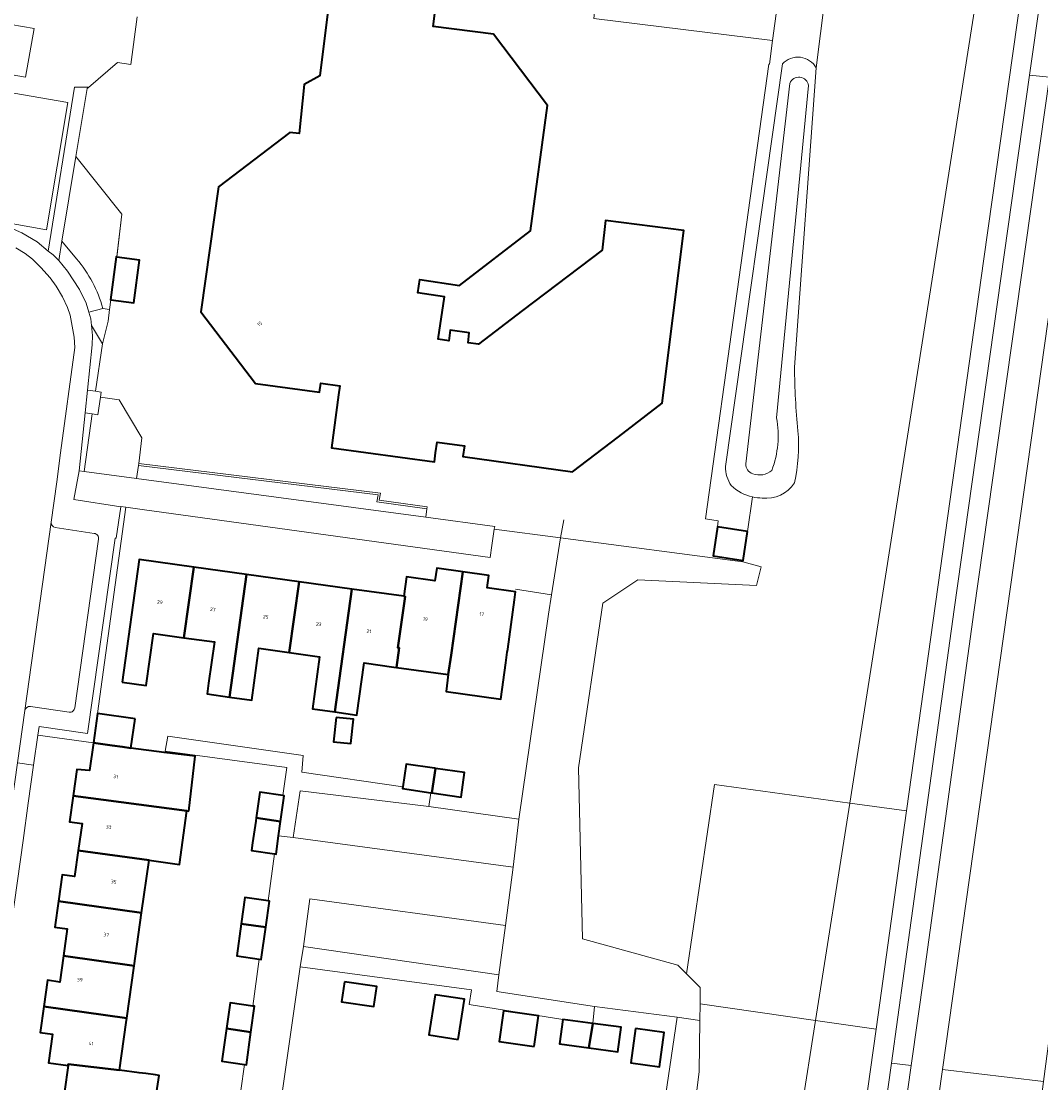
# Model space of a CAD drawing. Header units: metres. Extents: x 197700 to 204338, y 317132 to 325229.
# Tile 1039 of 1056: x 199440 to 199544, y 321686 to 321794. Entities that reach past the tile are written whole.
import ezdxf
from ezdxf.enums import TextEntityAlignment as Align

# ---------------------------------------------------------------- set-up
doc = ezdxf.new("R2010")
doc.units = ezdxf.units.M
for name, color, linetype, lineweight in [('B-WE-GR-BEPLANTING_CULTUUR_BODEMBEDEKKER-GV', 90, 'Continuous', 18), ('B-WE-GR-BEPLANTING_CULTUUR_HEESTERS-GV', 90, 'Continuous', 18), ('B-WE-GR-GROENVOORZIENING-GV', 80, 'Continuous', 18), ('B-WE-IE-TERREINAFSCHEIDING_KUNSTMATIG_HEKWERK-G', 20, 'IE-TERREINAFSCHEIDING-KUNSTMATIG', 18), ('B-WE-OG-BEBOUWING-GV', 7, 'Continuous', 35), ('B-WE-OG-BEBOUWING-T18', 10, 'Continuous', 18), ('B-WE-OG-TERREIN_ERF-GV', 7, 'Continuous', 18), ('B-WE-OG-WATER_GREPPEL-GV', 160, 'Continuous', 18), ('B-WE-VH-VERHARDING_ASFALT-GV', 252, 'Continuous', 18), ('B-WE-VH-VERHARDING_BETONSTRAATSTEEN-GV', 252, 'Continuous', 18), ('B-WE-VH-VERHARDING_OPEN-GV', 252, 'Continuous', 18), ('B-WE-VH-VERHARDING_TEGEL-GV', 252, 'Continuous', 18)]:
    doc.layers.add(name, color=color, linetype=linetype, lineweight=lineweight)
doc.styles.add('NLCS-ISO-M200-T18', font='NLCS-ISO.ttf', dxfattribs={"height": 0.36})
doc.linetypes.add('IE-TERREINAFSCHEIDING-KUNSTMATIG', pattern='A,4,[82,NLCS.SHX,S=0.75,R=90,X=0,Y=0],4,-2', length=10)

msp = doc.modelspace()

# ---------------------------------------------------------------- linework, layer by layer
at = {"layer": 'B-WE-GR-BEPLANTING_CULTUUR_BODEMBEDEKKER-GV'}
for points in [[(199436.184, 321773.794), (199442.6, 321772.657), (199444.771, 321785.561), (199438.329, 321786.664), (199438.162, 321786.693), (199435.948, 321773.891)], [(199451.754, 321747.401), (199481.121, 321743.47), (199481.207, 321744.322), (199476.15, 321745.024), (199476.274, 321745.743), (199451.944, 321748.742)]]:
    msp.add_lwpolyline(points, close=True, dxfattribs=at)
at = {"layer": 'B-WE-GR-BEPLANTING_CULTUUR_HEESTERS-GV'}
for points in [[(199445.61, 321780.09), (199444.182, 321771.489), (199445.674, 321769.694)], [(199448.344, 321764.666), (199449.026, 321764.572), (199449.158, 321765.538), (199449.103, 321765.546), (199449.675, 321769.885), (199449.753, 321769.874), (199449.754, 321769.874), (199450.25, 321774.238), (199445.61, 321780.09)]]:
    msp.add_lwpolyline(points, dxfattribs=at)
msp.add_lwpolyline([(199445.674, 321769.694, -0.1065511), (199448.344, 321764.666)], format="xyb", dxfattribs=at)
at = {"layer": 'B-WE-GR-GROENVOORZIENING-GV'}
for points in [[(199547.464, 321881.937), (199543.347, 321852.922), (199541.057, 321836.295), (199542.063, 321829.602), (199541.609, 321827.197), (199540.544, 321826.055), (199540.189, 321823.498), (199539.907, 321821.464), (199540.578, 321819.12), (199524.144, 321714.481), (199529.896, 321713.69), (199537.734, 321769.702), (199544.967, 321820.744), (199544.567, 321822.877), (199544.064, 321825.557), (199552.343, 321880.858)], [(199547.23, 321822.5), (199547.593, 321825.059), (199555.385, 321880.186), (199552.343, 321880.858), (199544.064, 321825.557), (199544.567, 321822.877), (199544.967, 321820.744), (199537.734, 321769.702), (199529.896, 321713.69), (199526.823, 321691.532), (199519.058, 321636.412), (199513.4, 321646.07), (199512.885, 321642.793), (199520.348, 321631.174), (199528.36, 321688.081), (199529.675, 321697.418), (199534.729, 321734.127), (199542.394, 321788.333), (199546.938, 321820.464)], [(199499.373, 321806.276), (199498.182, 321794.068), (199516.313, 321791.836), (199517.94, 321803.956)], [(199447.189, 321762.929), (199448.315, 321761.074), (199448.86, 321763.361), (199449.026, 321764.572), (199448.344, 321764.666), (199446.917, 321764.282), (199447.121, 321763.625)], [(199447.606, 321756.267), (199446.774, 321756.356), (199446.535, 321754.068), (199447.247, 321753.964), (199447.828, 321753.879), (199448.087, 321755.652), (199448.165, 321756.185)], [(199451.944, 321748.742), (199476.274, 321745.743), (199476.15, 321745.024), (199481.207, 321744.322), (199481.235, 321744.52), (199476.382, 321745.194), (199476.506, 321745.916), (199451.973, 321748.94)], [(199498.25, 321693.833), (199506.621, 321692.738), (199508.919, 321692.411), (199508.941, 321694.109), (199508.962, 321695.758), (199507.562, 321697.159), (199506.694, 321698.027), (199497.005, 321700.708), (199496.593, 321718.034), (199499.066, 321734.742), (199502.618, 321737.137), (199514.668, 321736.54), (199515.146, 321738.454), (199513.299, 321738.943), (199494.791, 321741.389), (199493.86, 321735.61), (199493.576, 321733.65), (199490.557, 321712.846), (199489.974, 321707.966), (199489.192, 321702.052), (199488.53, 321697.05), (199488.305, 321695.348)], [(199520.679, 321692.417), (199524.144, 321714.481), (199510.402, 321716.37), (199507.562, 321697.159), (199508.962, 321695.758), (199508.941, 321694.109)], [(199524.144, 321714.481), (199520.679, 321692.417), (199526.823, 321691.532), (199529.896, 321713.69)], [(199520.679, 321692.417), (199508.941, 321694.109), (199508.919, 321692.411), (199508.851, 321687.23), (199506.598, 321668.871), (199505.203, 321661.57), (199507.778, 321655.666), (199513.4, 321646.07)], [(199501.937, 321660.927), (199501.786, 321659.9), (199502.561, 321659.79), (199502.489, 321658.979), (199512.885, 321642.793), (199513.4, 321646.07), (199507.778, 321655.666), (199505.203, 321661.57), (199506.598, 321668.871), (199508.851, 321687.23), (199508.919, 321692.411), (199506.621, 321692.738)], [(199520.679, 321692.417), (199513.4, 321646.07), (199519.058, 321636.412), (199526.823, 321691.532)]]:
    msp.add_lwpolyline(points, close=True, dxfattribs=at)
for points in [[(199520.744, 321789.071), (199525.075, 321823.399), (199523.996, 321823.538), (199523.707, 321823.602), (199521.786, 321824.09), (199519.629, 321816.072), (199519.502, 321815.588), (199518.171, 321805.674), (199517.94, 321803.956), (199516.313, 321791.836), (199515.991, 321789.441), (199515.911, 321789.452), (199509.506, 321743.306), (199510.795, 321743.128), (199510.7, 321742.493), (199513.75, 321742.036), (199513.758, 321742.035), (199514.277, 321745.532)], [(199525.075, 321823.399), (199520.744, 321789.071), (199518.529, 321758.716)], [(199514.277, 321745.532), (199513.758, 321742.035), (199513.299, 321738.943), (199515.146, 321738.454), (199514.668, 321736.54), (199502.618, 321737.137), (199499.066, 321734.742), (199496.593, 321718.034), (199497.005, 321700.708), (199506.694, 321698.027), (199507.562, 321697.159), (199510.402, 321716.37), (199524.144, 321714.481), (199540.578, 321819.12)], [(199517.303, 321789.468), (199511.512, 321748.618)], [(199511.512, 321748.618), (199517.303, 321789.468)], [(199518.529, 321758.716), (199520.744, 321789.071)], [(199544.422, 321788.123), (199536.741, 321733.846), (199531.687, 321697.137), (199530.371, 321687.834), (199527.283, 321665.995), (199530.458, 321665.613), (199533.539, 321687.455), (199547.688, 321787.778)], [(199513.591, 321748.899), (199518.064, 321787.496)], [(199519.951, 321787.286), (199516.719, 321753.57)]]:
    msp.add_lwpolyline(points, dxfattribs=at)
for points in [[(199520.744, 321789.071, 0.5116323), (199517.303, 321789.468)], [(199517.303, 321789.468, -0.5116323), (199520.744, 321789.071)], [(199518.064, 321787.496, -0.7789798), (199519.951, 321787.286)], [(199518.884, 321752.233, -0.023024), (199518.529, 321758.716)], [(199518.529, 321758.716, 0.023024), (199518.884, 321752.233)], [(199516.719, 321753.57, -0.133703), (199516.236, 321748.237)], [(199518.515, 321746.953, 0.0805491), (199518.884, 321752.233)], [(199518.884, 321752.233, -0.0805491), (199518.515, 321746.953)], [(199511.512, 321748.618, 0.1348731), (199512.103, 321746.689)], [(199512.103, 321746.689, -0.1348731), (199511.512, 321748.618)], [(199514.286, 321747.893, -0.3386504), (199513.591, 321748.899)], [(199516.236, 321748.237, -0.2776324), (199514.286, 321747.893)], [(199512.103, 321746.689, 0.1366491), (199514.277, 321745.532)], [(199514.277, 321745.532, -0.1366491), (199512.103, 321746.689)], [(199515.259, 321745.423, 0.2845316), (199518.515, 321746.953)], [(199518.515, 321746.953, -0.2845316), (199515.259, 321745.423)], [(199514.277, 321745.532, 0.0544321), (199515.259, 321745.423)], [(199515.259, 321745.423, -0.0544321), (199514.277, 321745.532)]]:
    msp.add_lwpolyline(points, format="xyb", dxfattribs=at)
at = {"layer": 'B-WE-IE-TERREINAFSCHEIDING_KUNSTMATIG_HEKWERK-G'}
for points in [[(199516.313, 321791.836), (199517.94, 321803.956)], [(199515.991, 321789.441), (199516.313, 321791.836)], [(199449.76, 321769.923), (199450.25, 321774.238), (199445.61, 321780.09)], [(199449.158, 321765.538), (199449.026, 321764.572)], [(199449.026, 321764.572), (199448.86, 321763.361)], [(199448.315, 321761.074), (199448.86, 321763.361)], [(199447.606, 321756.267), (199448.165, 321756.185)], [(199448.087, 321755.652), (199448.165, 321756.185)], [(199449.992, 321755.374), (199448.087, 321755.652)], [(199452.291, 321751.523), (199449.992, 321755.374)], [(199451.973, 321748.94), (199452.291, 321751.523)], [(199514.277, 321745.532), (199513.758, 321742.035)], [(199494.791, 321741.389), (199495.107, 321743.229)], [(199494.791, 321741.389), (199488.065, 321742.27)], [(199513.758, 321742.035), (199513.299, 321738.943)], [(199493.86, 321735.61), (199494.791, 321741.389)], [(199513.299, 321738.943), (199494.791, 321741.389)], [(199493.86, 321735.61), (199490.209, 321736.163)], [(199493.86, 321735.61), (199493.576, 321733.65)], [(199493.576, 321733.65), (199490.557, 321712.846)]]:
    msp.add_lwpolyline(points, dxfattribs=at)
at = {"layer": 'B-WE-OG-BEBOUWING-GV'}
msp.add_lwpolyline([(199471.67, 321798.873), (199470.356, 321788.254), (199468.753, 321787.383), (199468.255, 321782.418), (199467.31, 321782.513), (199460.076, 321777.009), (199458.296, 321764.315), (199463.834, 321757.047), (199470.317, 321756.156), (199470.445, 321757.088), (199472.383, 321756.818), (199472.257, 321755.892), (199471.525, 321750.518), (199481.988, 321749.098), (199482.111, 321750.002), (199482.258, 321751.08), (199485.028, 321750.715), (199484.876, 321749.625), (199496.013, 321748.077), (199500.683, 321751.625), (199505.099, 321755.063), (199507.305, 321772.564), (199499.35, 321773.582), (199499.012, 321770.577), (199490.926, 321764.446), (199486.46, 321761.047), (199485.398, 321761.18), (199485.526, 321762.204), (199483.587, 321762.446), (199483.452, 321761.37), (199482.377, 321761.532), (199483.026, 321765.853), (199480.316, 321766.26), (199480.515, 321767.585), (199484.52, 321766.983), (199491.747, 321772.544), (199493.48, 321785.258), (199487.998, 321792.499), (199481.868, 321793.258), (199483.031, 321802.656)], dxfattribs=at)
for points in [[(199449.754, 321769.874), (199449.753, 321769.874), (199449.675, 321769.885), (199449.103, 321765.546), (199449.158, 321765.538), (199451.469, 321765.224), (199452.041, 321769.563)], [(199513.75, 321742.036), (199510.7, 321742.493), (199510.26, 321739.558), (199513.31, 321739.101)], [(199450.28, 321726.74), (199452.74, 321726.41), (199453.48, 321731.68), (199456.564, 321731.251), (199457.564, 321738.428), (199452.02, 321739.2)], [(199462.911, 321737.684), (199457.564, 321738.428), (199456.564, 321731.251), (199459.66, 321730.82), (199459.067, 321726.656), (199458.91, 321725.55), (199461.177, 321725.23)], [(199467.256, 321729.75), (199468.257, 321736.939), (199462.911, 321737.684), (199461.177, 321725.23), (199463.44, 321724.91), (199464.18, 321730.18)], [(199483.697, 321729.473), (199484.864, 321737.935), (199482.22, 321738.3), (199482.04, 321737.04), (199479.15, 321737.44), (199478.88, 321735.46), (199479.019, 321735.441), (199478.281, 321730.229), (199478.42, 321730.21), (199478.14, 321728.22), (199483.379, 321727.507)], [(199484.864, 321737.935), (199483.697, 321729.473), (199483.379, 321727.507), (199483.184, 321725.803), (199488.717, 321725.03), (199489.23, 321728.7), (199489.383, 321729.803), (199489.423, 321730.093), (199490.119, 321735.099), (199490.196, 321735.653), (199490.23, 321735.9), (199487.34, 321736.3), (199487.51, 321737.57)], [(199468.257, 321736.939), (199467.256, 321729.75), (199470.33, 321729.32), (199469.6, 321724.05), (199471.867, 321723.729), (199473.603, 321736.195)], [(199478.42, 321730.21), (199478.281, 321730.229), (199479.019, 321735.441), (199478.88, 321735.46), (199473.603, 321736.195), (199471.867, 321723.729), (199474.12, 321723.41), (199474.86, 321728.69), (199477.853, 321728.261), (199478.14, 321728.22)], [(199451.603, 321723.021), (199447.78, 321723.554), (199447.37, 321720.6), (199449.292, 321720.323), (199450.327, 321720.179), (199451.19, 321720.059)], [(199472.023, 321723.168), (199471.759, 321720.696), (199473.518, 321720.509), (199473.781, 321722.981)], [(199457.069, 321713.645), (199457.701, 321719.24), (199454.55, 321719.59), (199451.19, 321720.059), (199450.327, 321720.179), (199449.292, 321720.323), (199447.37, 321720.6), (199446.98, 321717.77), (199445.7, 321717.89), (199445.327, 321715.208), (199456.848, 321713.67)], [(199478.765, 321716.107), (199478.74, 321715.95), (199481.614, 321715.516), (199481.734, 321715.498), (199482.103, 321717.997), (199481.982, 321718.015), (199479.13, 321718.43)], [(199481.734, 321715.498), (199484.7, 321715.06), (199485.04, 321717.57), (199482.103, 321717.997)], [(199445.327, 321715.208), (199444.96, 321712.57), (199446.23, 321712.39), (199445.846, 321709.673), (199453.021, 321708.668), (199456.115, 321708.25), (199456.848, 321713.67)], [(199463.9, 321712.987), (199466.368, 321712.589), (199466.74, 321715.22), (199466.618, 321715.237), (199464.28, 321715.57)], [(199466.167, 321711.165), (199466.368, 321712.589), (199463.9, 321712.987), (199463.85, 321712.649), (199463.527, 321710.444), (199463.41, 321709.65), (199465.757, 321709.312), (199465.91, 321709.29)], [(199445.846, 321709.673), (199445.47, 321707.01), (199444.21, 321707.19), (199443.831, 321704.504), (199452.272, 321703.324), (199453.021, 321708.668)], [(199452.272, 321703.324), (199443.831, 321704.504), (199443.46, 321701.88), (199444.73, 321701.71), (199444.346, 321698.98), (199451.523, 321697.975)], [(199462.38, 321702.211), (199464.863, 321701.867), (199465.24, 321704.53), (199465.11, 321704.549), (199462.76, 321704.89)], [(199462.38, 321702.211), (199461.92, 321698.96), (199464.201, 321698.629), (199464.4, 321698.6), (199464.863, 321701.867)], [(199444.346, 321698.98), (199443.97, 321696.31), (199442.71, 321696.49), (199442.333, 321693.821), (199450.776, 321692.64), (199451.523, 321697.975)], [(199472.875, 321696.352), (199472.569, 321694.32), (199475.823, 321693.83), (199476.129, 321695.862)], [(199484.391, 321690.495), (199485.025, 321694.576), (199482.068, 321695.03), (199481.435, 321690.948)], [(199450.776, 321692.64), (199442.333, 321693.821), (199441.96, 321691.18), (199443.23, 321691.01), (199442.82, 321688.13), (199444.8, 321687.85), (199444.819, 321687.989), (199450.04, 321687.38), (199450.717, 321692.221)], [(199460.869, 321691.587), (199463.349, 321691.215), (199463.71, 321693.86), (199463.545, 321693.883), (199461.24, 321694.21)], [(199492.122, 321689.775), (199492.557, 321692.887), (199488.99, 321693.386), (199488.555, 321690.274)], [(199497.648, 321689.639), (199498.055, 321692.11), (199495.01, 321692.52), (199494.67, 321690.04)], [(199463.349, 321691.215), (199460.869, 321691.587), (199460.4, 321688.27), (199462.695, 321687.958), (199462.9, 321687.93)], [(199497.648, 321689.639), (199500.61, 321689.24), (199500.95, 321691.72), (199498.055, 321692.11)], [(199502.4, 321691.602), (199501.918, 321688.111), (199504.822, 321687.709), (199505.305, 321691.202)], [(199444.8, 321687.85), (199444.06, 321682.579), (199456.508, 321680.83), (199456.83, 321683.09), (199453.553, 321683.55), (199454.057, 321686.841), (199453.686, 321686.89), (199452.685, 321687.023), (199452.03, 321687.11), (199450.04, 321687.38), (199444.819, 321687.989)]]:
    msp.add_lwpolyline(points, close=True, dxfattribs=at)
at = {"layer": 'B-WE-OG-TERREIN_ERF-GV'}
for points in [[(199483.031, 321802.656), (199481.868, 321793.258), (199487.998, 321792.499), (199493.48, 321785.258), (199491.747, 321772.544), (199484.52, 321766.983), (199480.515, 321767.585), (199480.316, 321766.26), (199483.026, 321765.853), (199482.377, 321761.532), (199483.452, 321761.37), (199483.587, 321762.446), (199485.526, 321762.204), (199485.398, 321761.18), (199486.46, 321761.047), (199490.926, 321764.446), (199499.012, 321770.577), (199499.35, 321773.582), (199507.305, 321772.564), (199505.099, 321755.063), (199500.683, 321751.625), (199496.013, 321748.077), (199484.876, 321749.625), (199485.028, 321750.715), (199482.258, 321751.08), (199482.111, 321750.002), (199481.988, 321749.098), (199471.525, 321750.518), (199472.257, 321755.892), (199472.383, 321756.818), (199470.445, 321757.088), (199470.317, 321756.156), (199463.834, 321757.047), (199458.296, 321764.315), (199460.076, 321777.009), (199467.31, 321782.513), (199468.255, 321782.418), (199468.753, 321787.383), (199470.356, 321788.254), (199471.67, 321798.873)], [(199451.81, 321794.248), (199451.181, 321789.427), (199449.825, 321789.615), (199446.864, 321787.081), (199446.756, 321786.989), (199445.61, 321780.09), (199450.25, 321774.238), (199449.754, 321769.874), (199452.041, 321769.563), (199451.469, 321765.224), (199449.158, 321765.538), (199449.026, 321764.572), (199448.86, 321763.361), (199448.315, 321761.074), (199447.606, 321756.267), (199448.165, 321756.185), (199448.087, 321755.652), (199449.992, 321755.374), (199452.291, 321751.523), (199451.973, 321748.94), (199476.506, 321745.916), (199476.382, 321745.194), (199481.235, 321744.52), (199481.207, 321744.322), (199481.121, 321743.47), (199488.104, 321742.535), (199488.065, 321742.27), (199487.815, 321740.594), (199487.647, 321739.379), (199452.551, 321744.228), (199450.683, 321744.484), (199447.78, 321723.554), (199451.603, 321723.021), (199451.19, 321720.059), (199454.55, 321719.59), (199457.701, 321719.24), (199457.069, 321713.645), (199456.848, 321713.67), (199456.115, 321708.25), (199453.021, 321708.668), (199452.272, 321703.324), (199451.523, 321697.975), (199450.776, 321692.64), (199450.717, 321692.221), (199450.04, 321687.38), (199452.03, 321687.11), (199452.685, 321687.023), (199453.686, 321686.89), (199454.057, 321686.841), (199453.553, 321683.55)], [(199460.834, 321674.743), (199462.695, 321687.958), (199460.4, 321688.27), (199460.869, 321691.587), (199461.24, 321694.21), (199463.545, 321693.883), (199464.201, 321698.629), (199461.92, 321698.96), (199462.38, 321702.211), (199462.76, 321704.89), (199465.11, 321704.549), (199465.757, 321709.312), (199463.41, 321709.65), (199463.527, 321710.444), (199463.85, 321712.649), (199463.9, 321712.987), (199464.28, 321715.57), (199466.618, 321715.237), (199467.013, 321718.07), (199454.662, 321719.738), (199454.919, 321721.261), (199468.681, 321719.285), (199468.528, 321717.621), (199478.765, 321716.107), (199479.13, 321718.43), (199481.982, 321718.015), (199482.103, 321717.997), (199485.04, 321717.57), (199484.7, 321715.06), (199481.734, 321715.498), (199481.614, 321715.516), (199481.407, 321714.126), (199490.557, 321712.846), (199493.576, 321733.65), (199493.86, 321735.61), (199494.791, 321741.389), (199513.299, 321738.943), (199513.758, 321742.035), (199513.75, 321742.036), (199513.31, 321739.101), (199510.26, 321739.558), (199510.7, 321742.493), (199510.795, 321743.128), (199509.506, 321743.306), (199515.911, 321789.452), (199515.991, 321789.441), (199516.313, 321791.836), (199498.182, 321794.068)], [(199444.06, 321682.579), (199444.8, 321687.85), (199442.82, 321688.13), (199443.23, 321691.01), (199441.96, 321691.18), (199442.333, 321693.821), (199442.71, 321696.49), (199443.97, 321696.31), (199444.346, 321698.98), (199444.73, 321701.71), (199443.46, 321701.88), (199443.831, 321704.504), (199444.21, 321707.19), (199445.47, 321707.01), (199445.846, 321709.673), (199446.23, 321712.39), (199444.96, 321712.57), (199445.327, 321715.208), (199445.7, 321717.89), (199446.98, 321717.77), (199447.37, 321720.6), (199441.747, 321721.377), (199441.311, 321718.315), (199440.76, 321714.455), (199440.24, 321710.688), (199438.748, 321700.074)]]:
    msp.add_lwpolyline(points, dxfattribs=at)
for points in [[(199450.154, 321744.522), (199449.699, 321741.35), (199449.58, 321741.356), (199446.773, 321721.538), (199441.87, 321722.236), (199441.747, 321721.377), (199447.37, 321720.6), (199447.78, 321723.554), (199450.683, 321744.484), (199450.159, 321744.556)], [(199457.564, 321738.428), (199462.911, 321737.684), (199468.257, 321736.939), (199473.603, 321736.195), (199478.88, 321735.46), (199479.15, 321737.44), (199482.04, 321737.04), (199482.22, 321738.3), (199484.864, 321737.935), (199487.51, 321737.57), (199487.34, 321736.3), (199490.23, 321735.9), (199490.196, 321735.653), (199490.119, 321735.099), (199489.423, 321730.093), (199489.383, 321729.803), (199489.23, 321728.7), (199488.717, 321725.03), (199483.184, 321725.803), (199483.379, 321727.507), (199478.14, 321728.22), (199477.853, 321728.261), (199474.86, 321728.69), (199474.12, 321723.41), (199471.867, 321723.729), (199469.6, 321724.05), (199470.33, 321729.32), (199467.256, 321729.75), (199464.18, 321730.18), (199463.44, 321724.91), (199461.177, 321725.23), (199458.91, 321725.55), (199459.067, 321726.656), (199459.66, 321730.82), (199456.564, 321731.251), (199453.48, 321731.68), (199452.74, 321726.41), (199450.28, 321726.74), (199452.02, 321739.2)], [(199472.023, 321723.168), (199473.781, 321722.981), (199473.518, 321720.509), (199471.759, 321720.696)], [(199506.621, 321692.738), (199498.25, 321693.833), (199498.055, 321692.11), (199500.95, 321691.72), (199500.61, 321689.24), (199497.648, 321689.639), (199494.67, 321690.04), (199495.01, 321692.52), (199485.499, 321694.019), (199485.755, 321695.527), (199468.365, 321697.872), (199463.949, 321667.107), (199464.649, 321666.158), (199501.937, 321660.927)], [(199472.875, 321696.352), (199476.129, 321695.862), (199475.823, 321693.83), (199472.569, 321694.32)], [(199484.391, 321690.495), (199481.435, 321690.948), (199482.068, 321695.03), (199485.025, 321694.576)], [(199492.122, 321689.775), (199488.555, 321690.274), (199488.99, 321693.386), (199492.557, 321692.887)], [(199502.4, 321691.602), (199505.305, 321691.202), (199504.822, 321687.709), (199501.918, 321688.111)]]:
    msp.add_lwpolyline(points, close=True, dxfattribs=at)
at = {"layer": 'B-WE-OG-WATER_GREPPEL-GV'}
for points in [[(199519.951, 321787.286, 0.7789798), (199518.064, 321787.496)], [(199516.236, 321748.237, 0.133703), (199516.719, 321753.57)], [(199513.591, 321748.899, 0.3386504), (199514.286, 321747.893)], [(199514.286, 321747.893, 0.2776324), (199516.236, 321748.237)]]:
    msp.add_lwpolyline(points, format="xyb", dxfattribs=at)
for points in [[(199518.064, 321787.496), (199513.591, 321748.899)], [(199516.719, 321753.57), (199519.951, 321787.286)]]:
    msp.add_lwpolyline(points, dxfattribs=at)
at = {"layer": 'B-WE-VH-VERHARDING_ASFALT-GV'}
for points in [[(199547.593, 321825.059), (199547.23, 321822.5), (199546.938, 321820.464), (199542.394, 321788.333), (199544.422, 321788.123), (199548.958, 321820.177), (199549.245, 321822.214), (199549.604, 321824.775), (199556.917, 321876.662), (199558.321, 321886.171), (199556.31, 321886.455), (199555.604, 321881.675), (199555.385, 321880.186)], [(199555.692, 321786.954), (199547.688, 321787.778), (199533.539, 321687.455), (199543.817, 321686.224), (199546.808, 321709.091), (199554.051, 321775.09)], [(199541.63, 321669.856), (199542.357, 321675.06), (199543.817, 321686.224), (199533.539, 321687.455), (199530.458, 321665.613), (199530.019, 321662.448), (199523.092, 321612.579), (199519.698, 321589.027), (199527.195, 321587.917), (199527.991, 321593.207), (199531.782, 321612.2), (199538.07, 321645.515)]]:
    msp.add_lwpolyline(points, close=True, dxfattribs=at)
msp.add_lwpolyline([(199439.669, 321718.546), (199440.419, 321723.859), (199443.082, 321742.987), (199443.67, 321747.079), (199444.043, 321750), (199445.499, 321760.697), (199445.438, 321761.734), (199445.021, 321763.977), (199444.757, 321764.767), (199444.249, 321765.852), (199443.601, 321766.934), (199442.988, 321767.758), (199442.054, 321768.814), (199441.18, 321769.657), (199440.465, 321770.225), (199439.517, 321770.819)], dxfattribs=at)
at = {"layer": 'B-WE-VH-VERHARDING_BETONSTRAATSTEEN-GV'}
for points in [[(199437.775, 321793.691), (199441.355, 321793.069), (199440.5, 321788.143), (199436.958, 321788.724)], [(199437.248, 321773.578), (199440.118, 321772.333), (199441.652, 321771.434), (199442.798, 321770.492), (199445.453, 321787.118), (199446.799, 321787.118), (199446.864, 321787.081), (199449.825, 321789.615), (199451.181, 321789.427), (199451.81, 321794.248)], [(199438.329, 321786.664), (199444.771, 321785.561), (199442.6, 321772.657), (199436.184, 321773.794)], [(199450.154, 321744.522), (199445.406, 321745.276), (199445.919, 321748.182), (199446.535, 321754.068), (199446.774, 321756.356), (199447.257, 321760.966), (199447.288, 321761.923), (199447.189, 321762.929), (199447.121, 321763.625), (199446.917, 321764.282), (199446.637, 321765.183), (199445.956, 321766.583), (199444.744, 321768.446), (199443.856, 321769.528), (199443.287, 321770.09), (199442.798, 321770.492), (199441.652, 321771.434), (199440.118, 321772.333), (199437.248, 321773.578)], [(199439.517, 321770.819), (199440.465, 321770.225), (199441.18, 321769.657), (199442.054, 321768.814), (199442.988, 321767.758), (199443.601, 321766.934), (199444.249, 321765.852), (199444.757, 321764.767), (199445.021, 321763.977), (199445.438, 321761.734), (199445.499, 321760.697), (199444.043, 321750), (199443.67, 321747.079), (199443.082, 321742.987)], [(199445.674, 321769.694), (199444.182, 321771.489), (199443.856, 321769.528), (199444.744, 321768.446), (199445.956, 321766.583), (199446.637, 321765.183), (199446.917, 321764.282)], [(199446.917, 321764.282), (199448.344, 321764.666)], [(199440.419, 321723.859), (199439.669, 321718.546), (199441.311, 321718.315), (199441.747, 321721.377), (199441.87, 321722.236), (199446.773, 321721.538), (199449.58, 321741.356), (199449.699, 321741.35), (199450.154, 321744.522)], [(199443.082, 321742.987), (199440.419, 321723.859)], [(199447.457, 321741.837), (199443.504, 321742.432)], [(199443.504, 321742.432), (199447.457, 321741.837)], [(199445.483, 321724.151), (199447.89, 321741.267)], [(199447.89, 321741.267), (199445.483, 321724.151)], [(199440.982, 321724.276), (199444.919, 321723.698)], [(199444.919, 321723.698), (199440.982, 321724.276)], [(199463.949, 321667.107), (199468.365, 321697.872), (199468.689, 321699.909), (199469.336, 321704.765), (199489.192, 321702.052), (199489.974, 321707.966), (199467.659, 321710.973), (199466.167, 321711.165), (199465.91, 321709.29), (199465.757, 321709.312), (199465.11, 321704.549), (199465.24, 321704.53), (199464.863, 321701.867), (199464.4, 321698.6), (199464.201, 321698.629), (199463.545, 321693.883), (199463.71, 321693.86), (199463.349, 321691.215), (199462.9, 321687.93), (199462.695, 321687.958), (199460.834, 321674.743)]]:
    msp.add_lwpolyline(points, dxfattribs=at)
for points in [[(199437.775, 321793.691), (199436.958, 321788.724), (199440.5, 321788.143), (199441.355, 321793.069)], [(199443.856, 321769.528), (199444.182, 321771.489), (199445.61, 321780.09), (199446.756, 321786.989), (199446.864, 321787.081), (199446.799, 321787.118), (199445.453, 321787.118), (199442.798, 321770.492), (199443.287, 321770.09)], [(199446.774, 321756.356), (199447.606, 321756.267), (199448.315, 321761.074), (199447.189, 321762.929), (199447.288, 321761.923), (199447.257, 321760.966)], [(199446.45, 321748.111), (199447.247, 321753.964), (199446.535, 321754.068), (199445.919, 321748.182)], [(199488.065, 321742.27), (199488.104, 321742.535), (199481.121, 321743.47), (199451.754, 321747.401), (199446.45, 321748.111), (199445.919, 321748.182), (199445.406, 321745.276), (199450.154, 321744.522), (199450.159, 321744.556), (199450.683, 321744.484), (199452.551, 321744.228), (199487.647, 321739.379), (199487.815, 321740.594)], [(199431.706, 321661.922), (199452.698, 321658.887), (199452.917, 321661.077), (199433.605, 321663.747), (199436.518, 321683.888), (199437.248, 321689.184), (199437.998, 321694.628), (199438.748, 321700.074), (199440.24, 321710.688), (199440.76, 321714.455), (199441.311, 321718.315), (199439.669, 321718.546), (199439.094, 321714.47)], [(199489.974, 321707.966), (199490.557, 321712.846), (199481.407, 321714.126), (199468.354, 321715.715), (199467.659, 321710.973)], [(199488.53, 321697.05), (199489.192, 321702.052), (199469.336, 321704.765), (199468.689, 321699.909)]]:
    msp.add_lwpolyline(points, close=True, dxfattribs=at)
for points in [[(199448.344, 321764.666, 0.1065511), (199445.674, 321769.694)], [(199443.504, 321742.432, -0.3858312), (199443.082, 321742.987)], [(199443.082, 321742.987, 0.3858312), (199443.504, 321742.432)], [(199447.89, 321741.267, 0.4297282), (199447.457, 321741.837)], [(199447.457, 321741.837, -0.4297282), (199447.89, 321741.267)], [(199440.419, 321723.859, -0.4108213), (199440.982, 321724.276)], [(199440.982, 321724.276, 0.4108213), (199440.419, 321723.859)], [(199444.919, 321723.698, 0.4337206), (199445.483, 321724.151)], [(199445.483, 321724.151, -0.4337206), (199444.919, 321723.698)]]:
    msp.add_lwpolyline(points, format="xyb", dxfattribs=at)
at = {"layer": 'B-WE-VH-VERHARDING_OPEN-GV'}
msp.add_lwpolyline([(199466.368, 321712.589), (199466.167, 321711.165), (199467.659, 321710.973), (199468.354, 321715.715), (199481.407, 321714.126), (199481.614, 321715.516), (199478.74, 321715.95), (199478.765, 321716.107), (199468.528, 321717.621), (199468.681, 321719.285), (199454.919, 321721.261), (199454.662, 321719.738), (199467.013, 321718.07), (199466.618, 321715.237), (199466.74, 321715.22)], close=True, dxfattribs=at)
at = {"layer": 'B-WE-VH-VERHARDING_TEGEL-GV'}
for points in [[(199544.422, 321788.123), (199542.394, 321788.333), (199534.729, 321734.127), (199529.675, 321697.418), (199528.36, 321688.081), (199530.371, 321687.834), (199531.687, 321697.137), (199536.741, 321733.846)], [(199447.247, 321753.964), (199446.45, 321748.111), (199451.754, 321747.401), (199451.944, 321748.742), (199451.973, 321748.94), (199452.291, 321751.523), (199449.992, 321755.374), (199448.087, 321755.652), (199447.828, 321753.879)], [(199495.01, 321692.52), (199498.055, 321692.11), (199498.25, 321693.833), (199488.305, 321695.348), (199488.53, 321697.05), (199468.689, 321699.909), (199468.365, 321697.872), (199485.755, 321695.527), (199485.499, 321694.019)], [(199520.348, 321631.174), (199520.009, 321628.413), (199514.328, 321589.822), (199516.71, 321589.469), (199522.129, 321626.895), (199525.072, 321650.358), (199526.867, 321663.051), (199527.283, 321665.995), (199530.371, 321687.834), (199528.36, 321688.081)]]:
    msp.add_lwpolyline(points, close=True, dxfattribs=at)

# ---------------------------------------------------------------- texts
at = {"layer": 'B-WE-OG-BEBOUWING-T18', "style": 'NLCS-ISO-M200-T18'}
for s, rotation, p in [('15', 37.3, (199464.247, 321763.105)), ('29', 352.1, (199454.132, 321734.867)), ('27', 352.1, (199459.505, 321734.119)), ('25', 352.1, (199464.876, 321733.371)), ('19', 352.2, (199481.069, 321733.136)), ('17', 352.2, (199486.784, 321733.632)), ('23', 352.1, (199470.249, 321732.623)), ('21', 352.1, (199475.342, 321731.914)), ('31', 352.1, (199449.637, 321717.163)), ('33', 352.1, (199448.927, 321712.056)), ('35', 352, (199449.437, 321706.493)), ('37', 352, (199448.685, 321701.108)), ('41', 351.9, (199447.138, 321690.084))]:
    msp.add_text(s, height=0.36, rotation=rotation, dxfattribs=at).set_placement(p, align=Align.MIDDLE)
msp.add_text('39', height=0.36, dxfattribs=at).set_placement((199446, 321696.55), align=Align.MIDDLE)

doc.saveas('drawing.dxf')
